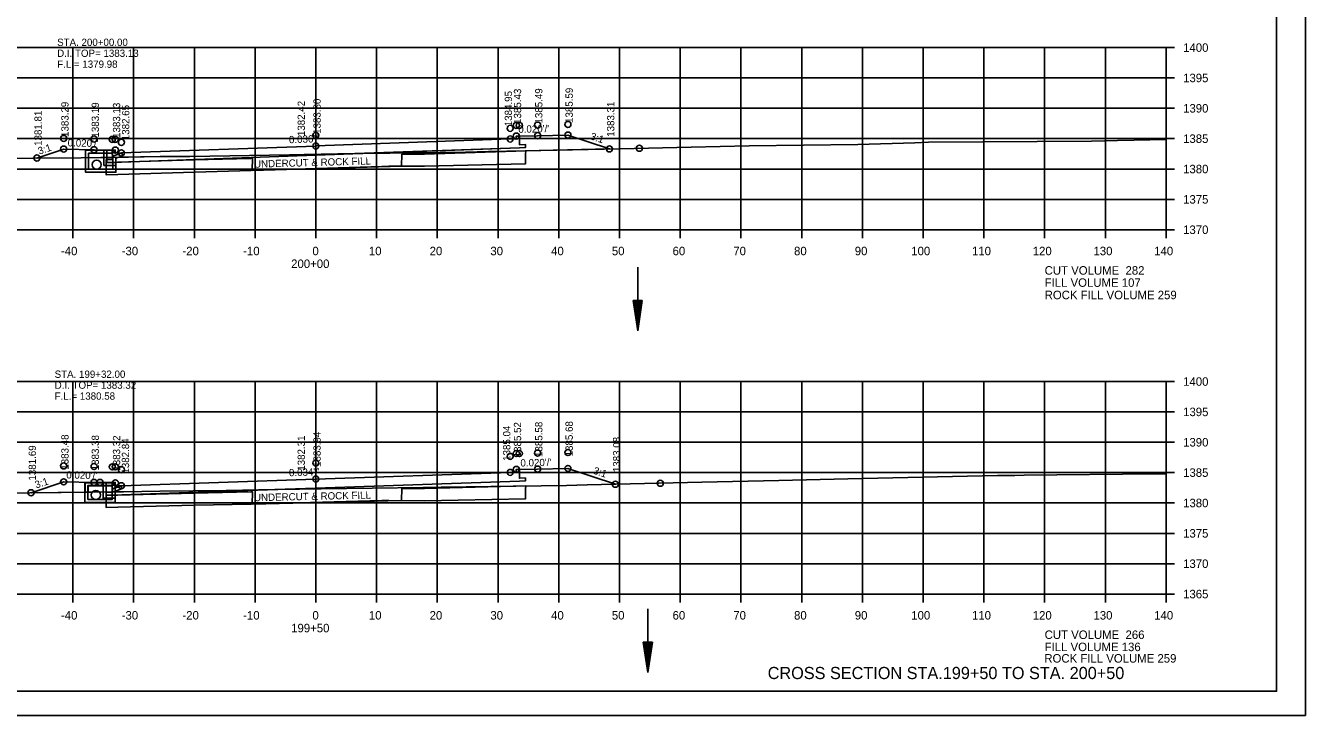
# Model space of a CAD drawing. Extents: x 1374311 to 1383814, y 384102 to 406278.
# Drawn here: x 1382592.3 to 1382803, y 402011.7 to 402125.3 of the extents above; entities that cross this region are included whole.
import ezdxf

# ---------------------------------------------------------------- set-up
doc = ezdxf.new("R2010")
doc.units = 0
for name, color, linetype in [('R_Axis', 7, 'Continuous'), ('R_Axis Annot', 7, 'Continuous'), ('R_Border', 7, 'Continuous'), ('R_Draft', 7, 'Continuous'), ('R_Exist Surface', 7, 'Continuous'), ('R_Fin Surface', 7, 'Continuous'), ('R_Grid', 7, 'Continuous'), ('R_No Plot', 7, 'Continuous'), ('R_Water', 7, 'Continuous'), ('R_Water Annot', 7, 'Continuous'), ('R_Xsect Elev', 7, 'Continuous'), ('R_Xsect Slope', 7, 'Continuous')]:
    doc.layers.add(name, color=color, linetype=linetype)

msp = doc.modelspace()

# ---------------------------------------------------------------- linework, layer by layer
at = {"layer": 'R_Axis'}
for p, q in [((1382780.07, 402091.66), (1382780.07, 402121.66)), ((1382781.47, 402121.66), (1382780.07, 402121.66)), ((1382781.47, 402116.66), (1382780.07, 402116.66)), ((1382781.47, 402111.66), (1382780.07, 402111.66)), ((1382781.47, 402106.66), (1382780.07, 402106.66)), ((1382781.47, 402101.66), (1382780.07, 402101.66)), ((1382781.47, 402096.66), (1382780.07, 402096.66)), ((1382500.07, 402091.66), (1382780.07, 402091.66)), ((1382600.07, 402090.26), (1382600.07, 402091.66)), ((1382610.07, 402090.26), (1382610.07, 402091.66)), ((1382620.07, 402090.26), (1382620.07, 402091.66)), ((1382630.07, 402090.26), (1382630.07, 402091.66)), ((1382640.07, 402090.26), (1382640.07, 402091.66)), ((1382650.07, 402090.26), (1382650.07, 402091.66)), ((1382660.07, 402090.26), (1382660.07, 402091.66)), ((1382670.07, 402090.26), (1382670.07, 402091.66)), ((1382680.07, 402090.26), (1382680.07, 402091.66)), ((1382690.07, 402090.26), (1382690.07, 402091.66)), ((1382700.07, 402090.26), (1382700.07, 402091.66)), ((1382710.07, 402090.26), (1382710.07, 402091.66)), ((1382720.07, 402090.26), (1382720.07, 402091.66)), ((1382730.07, 402090.26), (1382730.07, 402091.66)), ((1382740.07, 402090.26), (1382740.07, 402091.66)), ((1382750.07, 402090.26), (1382750.07, 402091.66)), ((1382760.07, 402090.26), (1382760.07, 402091.66)), ((1382770.07, 402090.26), (1382770.07, 402091.66)), ((1382780.07, 402090.26), (1382780.07, 402091.66)), ((1382781.47, 402091.66), (1382780.07, 402091.66)), ((1382780.07, 402031.66), (1382780.07, 402066.66)), ((1382781.47, 402066.66), (1382780.07, 402066.66)), ((1382781.47, 402061.66), (1382780.07, 402061.66)), ((1382781.47, 402056.66), (1382780.07, 402056.66)), ((1382781.47, 402051.66), (1382780.07, 402051.66)), ((1382781.47, 402046.66), (1382780.07, 402046.66)), ((1382781.47, 402041.66), (1382780.07, 402041.66)), ((1382781.47, 402036.66), (1382780.07, 402036.66)), ((1382500.07, 402031.66), (1382780.07, 402031.66)), ((1382600.07, 402030.26), (1382600.07, 402031.66)), ((1382610.07, 402030.26), (1382610.07, 402031.66)), ((1382620.07, 402030.26), (1382620.07, 402031.66)), ((1382630.07, 402030.26), (1382630.07, 402031.66)), ((1382640.07, 402030.26), (1382640.07, 402031.66)), ((1382650.07, 402030.26), (1382650.07, 402031.66)), ((1382660.07, 402030.26), (1382660.07, 402031.66)), ((1382670.07, 402030.26), (1382670.07, 402031.66)), ((1382680.07, 402030.26), (1382680.07, 402031.66)), ((1382690.07, 402030.26), (1382690.07, 402031.66)), ((1382700.07, 402030.26), (1382700.07, 402031.66)), ((1382710.07, 402030.26), (1382710.07, 402031.66)), ((1382720.07, 402030.26), (1382720.07, 402031.66)), ((1382730.07, 402030.26), (1382730.07, 402031.66)), ((1382740.07, 402030.26), (1382740.07, 402031.66)), ((1382750.07, 402030.26), (1382750.07, 402031.66)), ((1382760.07, 402030.26), (1382760.07, 402031.66)), ((1382770.07, 402030.26), (1382770.07, 402031.66)), ((1382780.07, 402030.26), (1382780.07, 402031.66)), ((1382781.47, 402031.66), (1382780.07, 402031.66))]:
    msp.add_line(p, q, dxfattribs=at)
at = {"layer": 'R_Border'}
for q in [(1382798.25, 402221.12), (1382482.07, 402015.66)]:
    msp.add_line((1382798.25, 402015.66), q, dxfattribs=at)
at = {"layer": 'R_Draft'}
for p, q in [((1382692.32, 402080.01), (1382693.07, 402075.01)), ((1382693.82, 402080.01), (1382692.32, 402080.01)), ((1382692.44, 402080.01), (1382693.07, 402075.85)), ((1382692.57, 402080.01), (1382693.07, 402076.71)), ((1382692.69, 402080.01), (1382693.07, 402077.54)), ((1382692.82, 402080.01), (1382693.07, 402078.39)), ((1382692.95, 402080.01), (1382693.07, 402079.22)), ((1382693.82, 402080.01), (1382693.07, 402075.01)), ((1382693.31, 402080.01), (1382693.07, 402078.39)), ((1382693.56, 402080.01), (1382693.07, 402076.71)), ((1382693.69, 402080.01), (1382693.07, 402075.85)), ((1382693.44, 402080.01), (1382693.07, 402077.54)), ((1382693.18, 402080.01), (1382693.07, 402079.22)), ((1382693.98, 402023.74), (1382694.73, 402018.74)), ((1382695.48, 402023.74), (1382693.98, 402023.74)), ((1382694.1, 402023.74), (1382694.73, 402019.57)), ((1382694.23, 402023.74), (1382694.73, 402020.43)), ((1382694.35, 402023.74), (1382694.73, 402021.27)), ((1382694.48, 402023.74), (1382694.73, 402022.11)), ((1382694.61, 402023.74), (1382694.73, 402022.95)), ((1382695.48, 402023.74), (1382694.73, 402018.74)), ((1382694.97, 402023.74), (1382694.73, 402022.11)), ((1382695.22, 402023.74), (1382694.73, 402020.43)), ((1382695.35, 402023.74), (1382694.73, 402019.57)), ((1382695.1, 402023.74), (1382694.73, 402021.27)), ((1382694.84, 402023.74), (1382694.73, 402022.95))]:
    msp.add_line(p, q, dxfattribs=at)
at = {"layer": 'R_Exist Surface'}
for points in [[(1382583.83, 402103.36), (1382593.49, 402103.47), (1382601.46, 402103.51), (1382614.44, 402103.71), (1382619.3, 402103.74), (1382635.73, 402104.02), (1382638.15, 402104.04), (1382647.83, 402104.21), (1382652.23, 402104.27), (1382664.72, 402104.44), (1382668.52, 402104.52), (1382674.55, 402104.64), (1382690.11, 402105.01), (1382701.85, 402105.28), (1382711.4, 402105.5), (1382729.29, 402105.68), (1382738.71, 402106), (1382740.97, 402106.06), (1382767.76, 402106.25), (1382772.07, 402106.34), (1382780.07, 402106.54)], [(1382589.16, 402048.3), (1382592.98, 402048.34), (1382608.4, 402048.49), (1382614.4, 402048.6), (1382625.31, 402048.71), (1382633.81, 402048.87), (1382640.96, 402048.98), (1382657.77, 402049.21), (1382660.71, 402049.25), (1382672.98, 402049.41), (1382681.32, 402049.55), (1382684.73, 402049.63), (1382703.65, 402050.07), (1382716.31, 402050.35), (1382727.67, 402050.62), (1382752.31, 402051.17), (1382753.51, 402051.2), (1382755.18, 402051.21), (1382756.68, 402051.25), (1382778.28, 402051.45), (1382780.07, 402051.47)]]:
    msp.add_lwpolyline(points, dxfattribs=at)
at = {"layer": 'R_Fin Surface'}
for p, q in [((1382674.64, 402104.63), (1382657.95, 402104.12)), ((1382674.59, 402104.13), (1382674.64, 402104.63)), ((1382607.41, 402102.77), (1382605.56, 402102.72)), ((1382605.56, 402102.72), (1382605.56, 402102.71)), ((1382657.95, 402104.12), (1382654.22, 402104.1)), ((1382607.41, 402047.96), (1382605.56, 402047.92)), ((1382605.56, 402047.92), (1382605.56, 402047.91)), ((1382657.95, 402049.04), (1382654.23, 402049.04)), ((1382674.65, 402049.47), (1382657.95, 402049.04)), ((1382674.6, 402048.97), (1382674.65, 402049.47))]:
    msp.add_line(p, q, dxfattribs=at)
for points in [[(1382594.14, 402103.47), (1382598.56, 402104.94), (1382598.56, 402104.94), (1382598.56, 402104.94), (1382603.56, 402104.84), (1382603.56, 402104.84), (1382606.56, 402104.78), (1382606.56, 402104.78), (1382607.06, 402104.78), (1382607.06, 402104.78), (1382607.07, 402104.28), (1382608.07, 402104.3), (1382608.07, 402104.3), (1382608.09, 402104.3), (1382640.07, 402105.45), (1382640.09, 402105.46), (1382672.07, 402106.61), (1382673.07, 402106.59), (1382673.07, 402106.59), (1382673.07, 402106.59), (1382673.08, 402107.09), (1382673.58, 402107.09), (1382673.58, 402107.09), (1382676.58, 402107.15), (1382676.58, 402107.15), (1382676.58, 402107.15), (1382681.58, 402107.25), (1382681.59, 402107.25), (1382688.42, 402104.97)], [(1382673.58, 402107.09), (1382673.59, 402105.65), (1382674.59, 402105.7), (1382674.58, 402105.2), (1382673.58, 402105.16), (1382640.07, 402103.95), (1382606.56, 402102.75), (1382605.56, 402102.71), (1382605.57, 402103.21), (1382606.57, 402103.23), (1382606.56, 402104.78)], [(1382605.56, 402102.71), (1382605.55, 402100.72), (1382607.47, 402100.77), (1382620.08, 402101.16), (1382629.42, 402101.41), (1382650.93, 402102.1), (1382652.1, 402102.12), (1382657.95, 402102.12), (1382674.62, 402102.53), (1382674.59, 402104.13)], [(1382654.22, 402104.1), (1382654.17, 402102.15), (1382629.6, 402101.42), (1382629.62, 402103.43), (1382629.36, 402103.41), (1382620.02, 402103.16), (1382607.41, 402102.77)], [(1382593.19, 402048.35), (1382598.56, 402050.13), (1382598.56, 402050.14), (1382598.57, 402050.14), (1382603.56, 402050.04), (1382606.56, 402049.98), (1382606.56, 402049.98), (1382607.06, 402049.98), (1382607.06, 402049.98), (1382607.06, 402049.98), (1382607.07, 402049.48), (1382608.07, 402049.5), (1382608.07, 402049.5), (1382640.04, 402050.6), (1382640.07, 402050.6), (1382640.1, 402050.6), (1382672.07, 402051.7), (1382673.07, 402051.68), (1382673.07, 402051.68), (1382673.07, 402051.68), (1382673.08, 402052.18), (1382673.58, 402052.18), (1382673.58, 402052.18), (1382676.58, 402052.24), (1382676.58, 402052.24), (1382676.59, 402052.24), (1382681.58, 402052.34), (1382689.39, 402049.74), (1382689.4, 402049.74)], [(1382673.58, 402052.18), (1382673.59, 402050.74), (1382674.59, 402050.79), (1382674.58, 402050.29), (1382673.58, 402050.25), (1382640.07, 402049.1), (1382606.56, 402047.94), (1382605.56, 402047.91), (1382605.57, 402048.41), (1382606.57, 402048.43), (1382606.56, 402049.98)], [(1382605.56, 402047.91), (1382605.54, 402045.92), (1382607.46, 402045.96), (1382620.07, 402046.28), (1382629.41, 402046.48), (1382650.93, 402047.06), (1382652.1, 402047.07), (1382657.94, 402047.04), (1382674.62, 402047.36), (1382674.6, 402048.97)], [(1382654.23, 402049.04), (1382654.16, 402047.09), (1382629.6, 402046.49), (1382629.63, 402048.5), (1382629.36, 402048.48), (1382620.02, 402048.28), (1382607.41, 402047.96)]]:
    msp.add_lwpolyline(points, dxfattribs=at)
at = {"layer": 'R_Grid'}
for p, q in [((1382500.07, 402121.66), (1382780.07, 402121.66)), ((1382600.07, 402091.66), (1382600.07, 402121.66)), ((1382610.07, 402091.66), (1382610.07, 402121.66)), ((1382620.07, 402091.66), (1382620.07, 402121.66)), ((1382630.07, 402091.66), (1382630.07, 402121.66)), ((1382640.07, 402091.66), (1382640.07, 402121.66)), ((1382650.07, 402091.66), (1382650.07, 402121.66)), ((1382660.07, 402091.66), (1382660.07, 402121.66)), ((1382670.07, 402091.66), (1382670.07, 402121.66)), ((1382680.07, 402091.66), (1382680.07, 402121.66)), ((1382690.07, 402091.66), (1382690.07, 402121.66)), ((1382700.07, 402091.66), (1382700.07, 402121.66)), ((1382710.07, 402091.66), (1382710.07, 402121.66)), ((1382720.07, 402091.66), (1382720.07, 402121.66)), ((1382730.07, 402091.66), (1382730.07, 402121.66)), ((1382740.07, 402091.66), (1382740.07, 402121.66)), ((1382750.07, 402091.66), (1382750.07, 402121.66)), ((1382760.07, 402091.66), (1382760.07, 402121.66)), ((1382770.07, 402091.66), (1382770.07, 402121.66)), ((1382780.07, 402091.66), (1382780.07, 402121.66)), ((1382500.07, 402116.66), (1382780.07, 402116.66)), ((1382500.07, 402111.66), (1382780.07, 402111.66)), ((1382500.07, 402106.66), (1382780.07, 402106.66)), ((1382500.07, 402101.66), (1382780.07, 402101.66)), ((1382500.07, 402096.66), (1382780.07, 402096.66)), ((1382500.07, 402091.66), (1382780.07, 402091.66)), ((1382500.07, 402066.66), (1382780.07, 402066.66)), ((1382600.07, 402031.66), (1382600.07, 402066.66)), ((1382610.07, 402031.66), (1382610.07, 402066.66)), ((1382620.07, 402031.66), (1382620.07, 402066.66)), ((1382630.07, 402031.66), (1382630.07, 402066.66)), ((1382640.07, 402031.66), (1382640.07, 402066.66)), ((1382650.07, 402031.66), (1382650.07, 402066.66)), ((1382660.07, 402031.66), (1382660.07, 402066.66)), ((1382670.07, 402031.66), (1382670.07, 402066.66)), ((1382680.07, 402031.66), (1382680.07, 402066.66)), ((1382690.07, 402031.66), (1382690.07, 402066.66)), ((1382700.07, 402031.66), (1382700.07, 402066.66)), ((1382710.07, 402031.66), (1382710.07, 402066.66)), ((1382720.07, 402031.66), (1382720.07, 402066.66)), ((1382730.07, 402031.66), (1382730.07, 402066.66)), ((1382740.07, 402031.66), (1382740.07, 402066.66)), ((1382750.07, 402031.66), (1382750.07, 402066.66)), ((1382760.07, 402031.66), (1382760.07, 402066.66)), ((1382770.07, 402031.66), (1382770.07, 402066.66)), ((1382780.07, 402031.66), (1382780.07, 402066.66)), ((1382500.07, 402061.66), (1382780.07, 402061.66)), ((1382500.07, 402056.66), (1382780.07, 402056.66)), ((1382500.07, 402051.66), (1382780.07, 402051.66)), ((1382500.07, 402046.66), (1382780.07, 402046.66)), ((1382500.07, 402041.66), (1382780.07, 402041.66)), ((1382500.07, 402036.66), (1382780.07, 402036.66)), ((1382500.07, 402031.66), (1382780.07, 402031.66))]:
    msp.add_line(p, q, dxfattribs=at)
at = {"layer": 'R_No Plot'}
msp.add_line((1382469.67, 402011.68), (1382803, 402011.68), dxfattribs=at)
for points in [[(1382469.66, 402225.01), (1382803, 402225.01), (1382803, 402011.67), (1382469.66, 402011.67)], [(1382715.99, 402221.12), (1382715.99, 402211.24), (1382751.72, 402211.24), (1382751.72, 402208.32), (1382774.92, 402208.32), (1382774.92, 402183.98), (1382798.25, 402183.98), (1382798.25, 402015.66), (1382482.07, 402015.66), (1382482.07, 402221.12)], [(1382646.51, 402104.19), (1382647.83, 402104.21), (1382652.23, 402104.27), (1382664.72, 402104.44), (1382668.52, 402104.52), (1382674.55, 402104.64), (1382688.42, 402104.97), (1382681.59, 402107.25), (1382681.58, 402107.25), (1382676.58, 402107.15), (1382676.58, 402107.15), (1382676.58, 402107.15), (1382673.58, 402107.09), (1382673.59, 402105.65), (1382674.59, 402105.7), (1382674.58, 402105.2), (1382673.58, 402105.16)], [(1382594.14, 402103.47), (1382601.46, 402103.51), (1382606.57, 402103.58), (1382606.56, 402104.78), (1382603.56, 402104.84), (1382603.56, 402104.84), (1382598.56, 402104.94), (1382598.56, 402104.94), (1382598.56, 402104.94)], [(1382606.57, 402103.58), (1382614.44, 402103.71), (1382619.3, 402103.74), (1382635.73, 402104.02), (1382638.15, 402104.04), (1382646.51, 402104.19), (1382640.07, 402103.95), (1382606.56, 402102.75), (1382605.56, 402102.71), (1382605.57, 402103.21), (1382606.57, 402103.23)], [(1382633.3, 402048.87), (1382633.81, 402048.87), (1382640.96, 402048.98), (1382657.77, 402049.21), (1382660.71, 402049.25), (1382672.98, 402049.41), (1382681.32, 402049.55), (1382684.73, 402049.63), (1382689.4, 402049.74), (1382689.39, 402049.74), (1382681.58, 402052.34), (1382676.59, 402052.24), (1382676.58, 402052.24), (1382676.58, 402052.24), (1382673.58, 402052.18), (1382673.59, 402050.74), (1382674.59, 402050.79), (1382674.58, 402050.29), (1382673.58, 402050.25), (1382640.07, 402049.1)], [(1382593.19, 402048.35), (1382606.57, 402048.47), (1382606.56, 402049.98), (1382606.56, 402049.98), (1382603.56, 402050.04), (1382598.57, 402050.14), (1382598.56, 402050.14), (1382598.56, 402050.13)], [(1382606.57, 402048.47), (1382608.4, 402048.49), (1382614.4, 402048.6), (1382625.31, 402048.71), (1382633.3, 402048.87), (1382606.56, 402047.94), (1382605.56, 402047.91), (1382605.57, 402048.41), (1382606.57, 402048.43)]]:
    msp.add_lwpolyline(points, close=True, dxfattribs=at)
for centre in [(1382672.07, 402108.36), (1382672.07, 402108.36), (1382673.08, 402108.84), (1382673.08, 402108.84), (1382673.58, 402108.84), (1382673.58, 402108.84), (1382676.58, 402108.9), (1382676.58, 402108.9), (1382681.58, 402109), (1382681.58, 402109), (1382598.56, 402106.7), (1382598.56, 402106.7), (1382603.56, 402106.6), (1382603.56, 402106.6), (1382606.56, 402106.54), (1382606.56, 402106.54), (1382607.06, 402106.54), (1382607.06, 402106.54), (1382640.07, 402107.21), (1382640.07, 402107.21), (1382672.07, 402106.61), (1382673.08, 402107.09), (1382676.58, 402107.15), (1382681.58, 402107.25), (1382598.56, 402104.94), (1382603.56, 402104.84), (1382607.06, 402104.78), (1382608.07, 402106.06), (1382608.07, 402106.06), (1382608.07, 402104.3), (1382640.07, 402105.45), (1382688.42, 402104.97), (1382693.35, 402105.08), (1382693.35, 402105.08), (1382594.14, 402103.47), (1382594.14, 402103.47), (1382672.07, 402054.33), (1382672.07, 402054.33), (1382673.08, 402054.81), (1382673.08, 402054.81), (1382673.58, 402054.81), (1382673.58, 402054.81), (1382676.58, 402054.87), (1382676.58, 402054.87), (1382681.58, 402054.97), (1382681.58, 402054.97), (1382598.56, 402052.77), (1382598.56, 402052.77), (1382603.56, 402052.67), (1382603.56, 402052.67), (1382606.56, 402052.61), (1382606.56, 402052.61), (1382607.06, 402052.61), (1382607.06, 402052.61), (1382608.07, 402052.13), (1382608.07, 402052.13), (1382640.07, 402053.23), (1382640.07, 402053.23), (1382672.07, 402051.7), (1382673.08, 402052.18), (1382676.58, 402052.24), (1382681.58, 402052.34), (1382598.56, 402050.14), (1382603.56, 402050.04), (1382604.54, 402050.05), (1382607.06, 402049.98), (1382608.07, 402049.5), (1382640.07, 402050.6), (1382689.4, 402049.74), (1382696.78, 402049.91), (1382696.78, 402049.91), (1382593.19, 402048.35), (1382593.19, 402048.35)]:
    msp.add_circle(centre, 0.5, dxfattribs=at)
at = {"layer": 'R_Water'}
for p, q in [((1382602.17, 402104.79), (1382606.92, 402104.79)), ((1382602.17, 402103.29), (1382602.17, 402104.79)), ((1382607, 402104.62), (1382606.67, 402104.29)), ((1382607, 402104.62), (1382606.92, 402104.79)), ((1382602.67, 402103.29), (1382602.67, 402104.29)), ((1382602.67, 402104.29), (1382606.67, 402104.29)), ((1382608.17, 402104.31), (1382606.67, 402103.79)), ((1382606.67, 402103.29), (1382606.67, 402103.79)), ((1382608.17, 402103.78), (1382607.17, 402103.43)), ((1382607.17, 402103.29), (1382607.17, 402103.43)), ((1382693.07, 402085.52), (1382693.07, 402075.01)), ((1382602.07, 402049.98), (1382606.82, 402049.98)), ((1382602.07, 402048.48), (1382602.07, 402049.98)), ((1382606.9, 402049.81), (1382606.57, 402049.48)), ((1382606.9, 402049.81), (1382606.82, 402049.98)), ((1382602.57, 402048.48), (1382602.57, 402049.48)), ((1382602.57, 402049.48), (1382606.57, 402049.48)), ((1382608.07, 402049.5), (1382606.57, 402048.98)), ((1382606.57, 402048.48), (1382606.57, 402048.98)), ((1382608.07, 402048.97), (1382607.07, 402048.62)), ((1382607.07, 402048.48), (1382607.07, 402048.62)), ((1382694.73, 402029.25), (1382694.73, 402018.74))]:
    msp.add_line(p, q, dxfattribs=at)
for points in [[(1382605.17, 402104.78), (1382605.17, 402102.25), (1382607.17, 402102.25), (1382607.17, 402102.75), (1382605.67, 402102.75), (1382605.67, 402104.77)], [(1382607.17, 402103.29), (1382607.17, 402101.14), (1382604.67, 402101.14), (1382602.17, 402101.14), (1382602.17, 402103.29)], [(1382606.67, 402103.29), (1382606.67, 402101.64), (1382604.67, 402101.64), (1382602.67, 402101.64), (1382602.67, 402103.29)], [(1382608.17, 402103.78), (1382608.17, 402104.31)], [(1382605.05, 402049.96), (1382605.05, 402047.43), (1382607.05, 402047.43), (1382607.05, 402047.93), (1382605.55, 402047.93), (1382605.55, 402049.95)], [(1382608.07, 402048.97), (1382608.07, 402049.5)]]:
    msp.add_lwpolyline(points, dxfattribs=at)
for points in [[(1382604.54, 402050.05), (1382607.04, 402050.05), (1382607.04, 402046.74), (1382604.54, 402046.74), (1382602.04, 402046.74), (1382602.04, 402050.05)], [(1382604.54, 402049.55), (1382606.54, 402049.55), (1382606.54, 402047.24), (1382604.54, 402047.24), (1382602.54, 402047.24), (1382602.54, 402049.55)]]:
    msp.add_lwpolyline(points, close=True, dxfattribs=at)
for centre in [(1382603.98, 402102.38), (1382603.85, 402047.99)]:
    msp.add_circle(centre, 0.75, dxfattribs=at)

# ---------------------------------------------------------------- texts
at = {"layer": 'R_Axis Annot'}
for s, p in [('1400', (1382782.87, 402120.96)), ('1395', (1382782.87, 402115.96)), ('1390', (1382782.87, 402110.96)), ('1385', (1382782.87, 402105.96)), ('1380', (1382782.87, 402100.96)), ('1375', (1382782.87, 402095.96)), ('1370', (1382782.87, 402090.96)), ('-40', (1382598.11, 402087.46)), ('-30', (1382608.11, 402087.46)), ('-20', (1382618.11, 402087.46)), ('-10', (1382628.11, 402087.46)), ('0', (1382639.51, 402087.46)), ('10', (1382648.81, 402087.46)), ('20', (1382658.81, 402087.46)), ('30', (1382668.81, 402087.46)), ('40', (1382678.81, 402087.46)), ('50', (1382688.81, 402087.46)), ('60', (1382698.81, 402087.46)), ('70', (1382708.81, 402087.46)), ('80', (1382718.81, 402087.46)), ('90', (1382728.81, 402087.46)), ('100', (1382738.11, 402087.46)), ('110', (1382748.11, 402087.46)), ('120', (1382758.11, 402087.46)), ('130', (1382768.11, 402087.46)), ('140', (1382778.11, 402087.46)), ('200+00', (1382636.01, 402085.36)), ('CUT VOLUME  282', (1382760.07, 402084.26)), ('FILL VOLUME 107', (1382760.07, 402082.26)), ('1400', (1382782.87, 402065.96)), ('1395', (1382782.87, 402060.96)), ('1390', (1382782.87, 402055.96)), ('1385', (1382782.87, 402050.96)), ('1380', (1382782.87, 402045.96)), ('1375', (1382782.87, 402040.96)), ('1370', (1382782.87, 402035.96)), ('1365', (1382782.87, 402030.96)), ('-40', (1382598.11, 402027.46)), ('-30', (1382608.11, 402027.46)), ('-20', (1382618.11, 402027.46)), ('-10', (1382628.11, 402027.46)), ('0', (1382639.51, 402027.46)), ('10', (1382648.81, 402027.46)), ('20', (1382658.81, 402027.46)), ('30', (1382668.81, 402027.46)), ('40', (1382678.81, 402027.46)), ('50', (1382688.81, 402027.46)), ('60', (1382698.81, 402027.46)), ('70', (1382708.81, 402027.46)), ('80', (1382718.81, 402027.46)), ('90', (1382728.81, 402027.46)), ('100', (1382738.11, 402027.46)), ('110', (1382748.11, 402027.46)), ('120', (1382758.11, 402027.46)), ('130', (1382768.11, 402027.46)), ('140', (1382778.11, 402027.46)), ('199+50', (1382636.01, 402025.36)), ('CUT VOLUME  266', (1382760.07, 402024.26)), ('FILL VOLUME 136', (1382760.07, 402022.26))]:
    msp.add_text(s, height=1.4, dxfattribs=at).set_placement(p)
at = {"layer": 'R_Draft'}
msp.add_text('CROSS SECTION STA.199+50 TO STA. 200+50', height=2, dxfattribs=at).set_placement((1382714.47, 402017.66))
at = {"layer": 'R_Fin Surface'}
for rotation, p in [(1.617, (1382629.91, 402101.87)), (1.3156, (1382629.9, 402046.94))]:
    msp.add_text('UNDERCUT & ROCK FILL', height=1.2, rotation=rotation, dxfattribs=at).set_placement(p)
for p in [(1382760.07, 402080.22), (1382760.02, 402020.37)]:
    msp.add_text('ROCK FILL VOLUME 259', height=1.4, dxfattribs=at).set_placement(p)
at = {"layer": 'R_Water Annot'}
for s, p in [('STA. 200+00.00', (1382597.48, 402121.93)), ('D.I. TOP= 1383.13', (1382597.48, 402120.13)), ('F.L.= 1379.98', (1382597.48, 402118.33)), ('STA. 199+32.00', (1382597.07, 402067.27)), ('D.I. TOP= 1383.32', (1382597.07, 402065.47)), ('F.L.= 1380.58', (1382597.07, 402063.67))]:
    msp.add_text(s, height=1.2, dxfattribs=at).set_placement(p)
at = {"layer": 'R_Xsect Elev'}
for s, p in [('1383.80', (1382640.87, 402107.45)), ('1384.95', (1382672.38, 402108.71)), ('1385.43', (1382673.88, 402109.09)), ('1385.49', (1382677.38, 402109.15)), ('1385.59', (1382682.38, 402109.25)), ('1381.81', (1382594.94, 402105.47)), ('1383.29', (1382599.36, 402106.94)), ('1383.19', (1382604.36, 402106.84)), ('1383.13', (1382607.86, 402106.78)), ('1382.65', (1382609.36, 402106.41)), ('1382.42', (1382638.27, 402107.08)), ('1383.31', (1382689.22, 402106.97)), ('1383.94', (1382640.87, 402052.6)), ('1385.04', (1382672.1, 402053.6)), ('1385.52', (1382673.88, 402054.18)), ('1385.58', (1382677.38, 402054.24)), ('1385.68', (1382682.38, 402054.34)), ('1381.69', (1382593.99, 402050.35)), ('1383.48', (1382599.36, 402052.14)), ('1383.38', (1382604.36, 402052.04)), ('1383.32', (1382607.86, 402051.98)), ('1382.84', (1382609.33, 402051.5)), ('1382.31', (1382638.27, 402051.97)), ('1383.08', (1382690.2, 402051.74))]:
    msp.add_text(s, height=1.2, rotation=90, dxfattribs=at).set_placement(p)
at = {"layer": 'R_Xsect Slope'}
for s, rotation, p in [("0.020'/'", 1.1458, (1382673.42, 402107.62)), ("0.020'/'", 358.8542, (1382599.2, 402105.39)), ("0.036'/'", 2.0618, (1382635.67, 402105.9)), ('3:1', 341.5651, (1382685.16, 402106.58)), ('3:1', 18.4349, (1382594.54, 402104.01)), ("0.020'/'", 1.1458, (1382673.77, 402052.66)), ("0.020'/'", 358.8542, (1382598.98, 402050.7)), ("0.034'/'", 1.9739, (1382635.67, 402051.05)), ('3:1', 341.5651, (1382685.65, 402051.51)), ('3:1', 18.4349, (1382594.04, 402049.04))]:
    msp.add_text(s, height=1.2, rotation=rotation, dxfattribs=at).set_placement(p)

doc.saveas('drawing.dxf')
